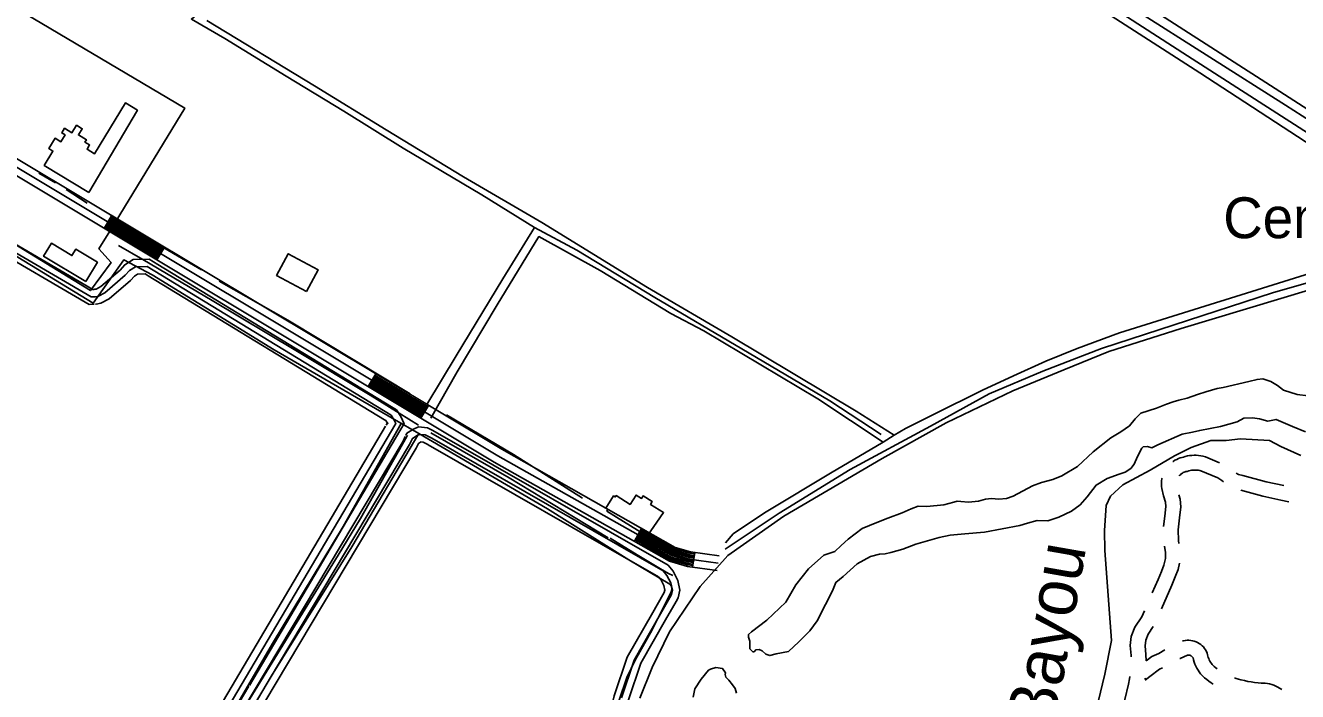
# Model space of a CAD drawing. Extents: x 3297772 to 3335630, y 634068 to 659439.
# Drawn here: x 3304455 to 3307038, y 649792 to 651144 of the extents above; entities that cross this region are included whole.
import ezdxf

# ---------------------------------------------------------------- set-up
doc = ezdxf.new("R2010")
doc.units = 0
for name, color, linetype in [('V-BLDG-OTLN', 7, 'Continuous'), ('V-DTCH-CNTR', 7, 'Continuous'), ('V-RIVR-IDEN', 7, 'Continuous'), ('V-ROAD-CNTR', 7, 'Continuous'), ('V-SITE-OTLN', 7, 'Continuous'), ('V-SITE-OTLN-IDEN', 7, 'Continuous'), ('V-TOPO-SHOR', 7, 'Continuous')]:
    doc.layers.add(name, color=color, linetype=linetype)

msp = doc.modelspace()

# ---------------------------------------------------------------- linework, layer by layer
at = {"layer": 'V-BLDG-OTLN'}
for points in [[(3304583.8, 650805.2), (3304493, 650860.4), (3304510.6, 650889.4), (3304502.4, 650894.4), (3304515.1, 650915.4), (3304526.9, 650908.2), (3304535.4, 650922.2), (3304528.6, 650926.3), (3304534.2, 650935.6), (3304549.2, 650926.5), (3304558.5, 650941.8), (3304570, 650934.9), (3304562.4, 650922.3), (3304578.6, 650912.4), (3304575.7, 650907.6), (3304585.1, 650901.9), (3304579.9, 650893.2), (3304595.1, 650883.9), (3304657.9, 650987.2), (3304682.3, 650972.3)], [(3304577.5, 650624.4), (3304491.8, 650675.8), (3304507.6, 650702.2), (3304549.1, 650677.2), (3304557, 650690.3), (3304601, 650663.9)], [(3305025.4, 650604.4), (3304964.8, 650637), (3304988.4, 650680.9), (3305049, 650648.4)], [(3305717, 650107.8), (3305635.6, 650158.8), (3305637.5, 650161.8), (3305633.3, 650164.5), (3305649.2, 650189.6), (3305652.6, 650187.4), (3305654.4, 650190.3), (3305682.8, 650172.3), (3305694.8, 650191.3), (3305705.9, 650184.3), (3305709.2, 650189.5), (3305727.8, 650177.9), (3305724.3, 650172.3), (3305750.5, 650155.8)]]:
    msp.add_lwpolyline(points, close=True, dxfattribs=at)
at = {"layer": 'V-DTCH-CNTR'}
for points in [[(3307402.4, 650733.1), (3307267.7, 650820.5), (3307013.6, 650982.3), (3306706.4, 651177.8), (3306376.9, 651389.4), (3306048.9, 651601.8), (3305749.4, 651795), (3305640.9, 651865.6)], [(3307341.7, 650717.3), (3307291.3, 650759.3), (3307206.9, 650814.8), (3307069.1, 650898.8), (3306839.4, 651048.1), (3306612, 651194.3), (3306331.9, 651373.6), (3305999, 651584.3), (3305735.4, 651750), (3305574.3, 651857.3)], [(3304823.3, 651154.6), (3305041.5, 651022), (3305187.5, 650932.3), (3305344.6, 650837), (3305503.4, 650744.5), (3305717.9, 650612.8)], [(3305278, 650347.2), (3305331.3, 650441.2), (3305412.6, 650577.3), (3305497.6, 650716), (3305621.8, 650646.8), (3305765.2, 650559.9)], [(3305680.1, 650059.5), (3305514.9, 650163.1), (3305253.5, 650316), (3305204.4, 650344.5), (3304959.7, 650485.7), (3304712.3, 650637.9), (3304654.8, 650668.8), (3304592.3, 650580.4), (3304427.1, 650681.3)], [(3307086.2, 650648.4), (3306676.6, 650520.7), (3306590.5, 650489), (3306526.8, 650462.8), (3306461.4, 650433.4), (3306398.4, 650404.1), (3306298.6, 650354.7), (3306241.7, 650326.1), (3306219.1, 650312.5), (3306196.4, 650298.7), (3306181.8, 650289.9), (3306092.7, 650237.4), (3305959, 650157.2), (3305915.3, 650127.9), (3305892.2, 650112.5), (3305876.1, 650094)], [(3305717.9, 650612.8), (3305889.5, 650512.1), (3306141.9, 650361.4), (3306219.1, 650312.5)], [(3306196.4, 650298.7), (3306063.8, 650386.8), (3305832.4, 650524.7), (3305765.2, 650559.9)], [(3305217.9, 650336.7), (3305100.1, 650127.3), (3304956.5, 649890), (3304823, 649660.4), (3304662.7, 649396.6), (3304511.1, 649146.8), (3304455.5, 649056.3)], [(3304488.6, 649034.9), (3304555.7, 649154), (3304690, 649381.2), (3304807.6, 649575.8), (3304954.5, 649824), (3305117.9, 650086.2), (3305253.5, 650316)], [(3305680.1, 650059.5), (3305763.2, 650010.3), (3305767, 650006.5), (3305767.7, 649999.8), (3305766.2, 649994.6), (3305727.5, 649917.4), (3305693.2, 649856), (3305676, 649820.8), (3305660.4, 649775.1), (3305645.6, 649713)]]:
    msp.add_lwpolyline(points, dxfattribs=at)
at = {"layer": 'V-ROAD-CNTR'}
for p, q in [((3304614.4, 650732.6), (3304629.8, 650758.3)), ((3304721.6, 650668.4), (3304737, 650694.1)), ((3305150.6, 650411.6), (3305166, 650437.3)), ((3305257.8, 650347.3), (3305273.3, 650373.1)), ((3305691.3, 650097.4), (3305706.1, 650123.5)), ((3305809.7, 650045.1), (3305813.9, 650074.8))]:
    msp.add_line(p, q, dxfattribs=at)
for points in [[(3305863.4, 650067.9), (3305805.5, 650075.9), (3305774.5, 650084.9), (3305421.9, 650284.1), (3304323.1, 650941.9), (3303247.7, 651578.6), (3303141.3, 651641.9)], [(3303240, 651565.7), (3304315.4, 650929.1), (3305414.4, 650271.1), (3305768.7, 650070.9), (3305802.4, 650061.2), (3305861.3, 650053)], [(3305859.3, 650038.2), (3305799.2, 650046.5), (3305762.8, 650057), (3305406.8, 650258.2), (3304307.7, 650916.2), (3303766, 651236.9)], [(3304458, 649071.4), (3304469.5, 649099.6), (3304482.8, 649126.5), (3304508.1, 649155.3), (3305206.8, 650336.7), (3305203.7, 650343.3), (3305197.4, 650353.4), (3304701.9, 650655.2), (3304678, 650654.7), (3304666.3, 650647.3), (3304657.5, 650637.3), (3304616.2, 650602), (3304603.1, 650594.9), (3304597, 650593.9), (3304588, 650593.3), (3304169.2, 650837.9), (3304157.5, 650842.6), (3304145.2, 650841.9), (3304130.1, 650834.3), (3304016, 650688.4), (3304006.5, 650683.5), (3303994.7, 650683.6), (3303981.2, 650688.7), (3303622.5, 650894.2)], [(3304594.4, 650608.7), (3304591.7, 650608.6), (3304175.8, 650851.4), (3304171.2, 650853.3)], [(3304594.1, 650578.7), (3304584.4, 650578.1), (3304162.6, 650824.4), (3304155, 650827.4), (3304153.2, 650827.3)], [(3304733.9, 650689), (3304626.7, 650753.2)], [(3304735.5, 650691.6), (3304628.2, 650755.8)], [(3304723.1, 650671), (3304615.9, 650735.2)], [(3304724.7, 650673.5), (3304617.4, 650737.7)], [(3304726.2, 650676.1), (3304619, 650740.3)], [(3304727.8, 650678.7), (3304620.5, 650742.9)], [(3304729.3, 650681.3), (3304622.1, 650745.5)], [(3304730.8, 650683.8), (3304623.6, 650748)], [(3304732.4, 650686.4), (3304625.1, 650750.6)], [(3304723.8, 650659.4), (3304706, 650670.2), (3304673.5, 650669.6), (3304656.4, 650658.8), (3304647, 650648), (3304607.7, 650614.5), (3304598.2, 650609.3), (3304595.3, 650608.8), (3304594.4, 650608.7)], [(3305198.2, 650370.5), (3304723.8, 650659.4)], [(3307262.5, 650667.7), (3306801.8, 650529.6), (3306655, 650482.7), (3306563.6, 650445.3), (3306460.1, 650402.6), (3306324.7, 650337.5), (3306194.6, 650265.3), (3305995, 650148.1), (3305881.3, 650068.2), (3305825, 650005.7), (3305762.6, 649913.6), (3305727.6, 649840.9), (3305702.1, 649779)], [(3304704.3, 650636.1), (3304697.8, 650640.1), (3304682.5, 650639.8), (3304676.1, 650635.8), (3304668.1, 650626.6), (3304624.8, 650589.6), (3304608.1, 650580.5), (3304598.6, 650578.9), (3304597.4, 650578.9)], [(3305184, 650344), (3304704.3, 650636.1)], [(3305260.9, 650352.5), (3305153.7, 650416.7)], [(3305262.5, 650355.1), (3305155.2, 650419.3)], [(3305264, 650357.6), (3305156.8, 650421.9)], [(3305265.6, 650360.2), (3305158.3, 650424.4)], [(3305267.1, 650362.8), (3305159.8, 650427)], [(3305268.6, 650365.4), (3305161.4, 650429.6)], [(3305270.2, 650367.9), (3305162.9, 650432.1)], [(3305271.7, 650370.5), (3305164.5, 650434.7)], [(3305259.4, 650349.9), (3305152.1, 650414.1)], [(3305223.5, 650335.4), (3305223.8, 650335.9), (3305216.9, 650350.5), (3305208.3, 650364.3), (3305198.2, 650370.5)], [(3305187, 650332.8), (3305189.8, 650337.5), (3305190.5, 650336.1), (3305186.6, 650342.5), (3305184, 650344)], [(3305665, 649779.5), (3305690.6, 649856.2), (3305741.6, 649945.2), (3305766.3, 649988), (3305768.5, 649998.4), (3305765.3, 650012.9), (3305757.4, 650028.2), (3305750.1, 650037.1), (3305279.8, 650306.6), (3305266.7, 650313.4), (3305255.3, 650314.4), (3305250, 650311.9), (3305241.1, 650306.3), (3305234.8, 650293.5), (3304490.7, 649046.6)], [(3304881.1, 649815.4), (3305186, 650331)], [(3304909.7, 649804.8), (3305215.3, 650321.6)], [(3305215.3, 650321.6), (3305223.5, 650335.4)], [(3305280.7, 650323), (3305271, 650328), (3305252.7, 650329.7), (3305242.8, 650325.1), (3305229.5, 650316.8), (3305227.1, 650311.8)], [(3305776.3, 649975.4), (3305780.5, 649982.6), (3305783.8, 649998.4), (3305779.6, 650018.1), (3305770, 650036.4), (3305760, 650048.7), (3305287, 650319.7), (3305280.7, 650323)], [(3305226.2, 650310), (3305221.6, 650300.7), (3304919.3, 649794.1)], [(3305272.2, 650293.6), (3305262.4, 650298.7), (3305258, 650299.1), (3305257.2, 650298.7), (3305252.7, 650295.9), (3305248, 650286.3), (3304940.8, 649771.5)], [(3305749.2, 649988.5), (3305752.1, 649993.4), (3305753.1, 649998.3), (3305751.1, 650007.8), (3305744.8, 650019.9), (3305740.2, 650025.5), (3305272.6, 650293.4), (3305272.2, 650293.6)], [(3306785.1, 650259), (3306785.8, 650259.5), (3306789.1, 650261.7), (3306792.6, 650263.6), (3306796.1, 650265.2), (3306799.8, 650266.6), (3306803.6, 650267.7), (3306806.4, 650268.4), (3306809.9, 650269.4), (3306814.3, 650270.5), (3306818.8, 650271.2), (3306823.3, 650271.7), (3306827.9, 650272), (3306832.4, 650272), (3306837, 650271.7), (3306841.5, 650271.1), (3306846, 650270.2), (3306851.1, 650269), (3306879.8, 650256.8)], [(3306801, 650233.5), (3306802.9, 650234.9), (3306804.5, 650235.9), (3306806.1, 650236.8), (3306807.7, 650237.5), (3306809.5, 650238.2), (3306811.2, 650238.7), (3306814, 650239.3), (3306817.6, 650240.4), (3306820.3, 650241), (3306823, 650241.5), (3306825.8, 650241.8), (3306828.6, 650242), (3306831.4, 650242), (3306834.1, 650241.8), (3306836.9, 650241.4), (3306839.6, 650240.9), (3306841.6, 650240.4), (3306875.9, 650225.9), (3306884.4, 650221), (3306887.7, 650218)], [(3306913.4, 650235.7), (3306918.2, 650232.8), (3306926.9, 650231), (3306974.6, 650218), (3307009.9, 650210.5)], [(3306766, 650127.1), (3306768.6, 650148.6), (3306770.7, 650168), (3306770.1, 650177.1), (3306765.9, 650189.7), (3306762.5, 650204.2), (3306761.9, 650208.4), (3306761.7, 650212.3), (3306761.8, 650216.3), (3306762.1, 650220.2), (3306762.7, 650224.1), (3306763, 650225.5)], [(3306797.6, 650229.9), (3306797.6, 650229.9), (3306798.8, 650231.3), (3306800.1, 650232.6), (3306801.9, 650234.1)], [(3306797.2, 650092.9), (3306796.3, 650099.1), (3306795.5, 650120.9), (3306798.4, 650145.2), (3306800.8, 650167.4), (3306799.8, 650182.9), (3306796.8, 650192)], [(3306923, 650200.9), (3306967.5, 650188.8), (3307004, 650181.1), (3307020.1, 650177.4)], [(3305811, 650054), (3305801.1, 650055.4), (3305766.3, 650065.4), (3305695.7, 650105.3)], [(3305811.4, 650056.9), (3305801.7, 650058.3), (3305767.5, 650068.2), (3305697.2, 650107.9)], [(3305811.8, 650059.9), (3305802.4, 650061.2), (3305768.7, 650070.9), (3305698.7, 650110.5)], [(3305812.2, 650062.9), (3305803, 650064.2), (3305769.8, 650073.7), (3305700.2, 650113.1)], [(3305812.6, 650065.9), (3305803.6, 650067.1), (3305771, 650076.5), (3305701.6, 650115.7)], [(3305813.1, 650068.8), (3305804.2, 650070.1), (3305772.2, 650079.3), (3305703.1, 650118.3)], [(3305813.5, 650071.8), (3305804.9, 650073), (3305773.3, 650082.1), (3305704.6, 650120.9)], [(3305810.2, 650048), (3305799.8, 650049.5), (3305764, 650059.8), (3305692.8, 650100)], [(3305810.6, 650051), (3305800.5, 650052.4), (3305765.2, 650062.6), (3305694.2, 650102.7)], [(3306742.8, 649992.6), (3306754.9, 650020.1), (3306761.8, 650036.3), (3306766.6, 650048.9), (3306769.6, 650062.7), (3306769.7, 650074.8), (3306767.7, 650087.2)], [(3306761.5, 649960.5), (3306782.5, 650008.2), (3306789.7, 650025.1), (3306795.5, 650040.3), (3306798.3, 650053.3)], [(3305562, 649322.5), (3305576.4, 649341.6), (3305593.8, 649381.9), (3305602.1, 649419.9), (3305608.5, 649459.2), (3305612.7, 649514.6), (3305621.1, 649669.5), (3305638.5, 649735.7), (3305650.5, 649783.7), (3305676.9, 649862.4), (3305728.6, 649952.7), (3305749.2, 649988.5)], [(3305588.4, 649307.7), (3305602.5, 649326.5), (3305622.5, 649372.6), (3305631.6, 649414.3), (3305638.3, 649455.6), (3305642.6, 649512.7), (3305650.9, 649664.8), (3305667.5, 649728.2), (3305679.4, 649775.3), (3305704.4, 649850.1), (3305754.6, 649937.8), (3305776.3, 649975.4)], [(3306700, 649862.8), (3306699.9, 649865.4), (3306698.1, 649885.8), (3306700.4, 649904), (3306707.9, 649923), (3306722, 649944), (3306727, 649955.9)], [(3306730.5, 649854.6), (3306729.8, 649867.4), (3306728.3, 649885.3), (3306729.7, 649896.6), (3306734.6, 649908.9), (3306744.9, 649924.2)], [(3306768.7, 649876.8), (3306756.3, 649869.9), (3306742.3, 649863.5), (3306730.7, 649854.8)], [(3306874.8, 649838.5), (3306872.1, 649840.5), (3306868.8, 649843.2), (3306866.1, 649845.7), (3306864.6, 649847.4), (3306863, 649849.5), (3306861.4, 649851.8), (3306860, 649854.2), (3306858.8, 649856.6), (3306857.7, 649859.2), (3306856.8, 649861.7), (3306856, 649864.3), (3306855.5, 649866.7), (3306854.3, 649870.2), (3306852.9, 649873.6), (3306851.1, 649876.9), (3306849.1, 649879.9), (3306846.8, 649882.8), (3306844.2, 649885.5), (3306841.4, 649887.9), (3306838.4, 649890), (3306835.2, 649891.9), (3306831.9, 649893.4), (3306828.4, 649894.7), (3306824.8, 649895.6), (3306821.2, 649896.2), (3306817.5, 649896.4), (3306813.8, 649896.4), (3306810.2, 649896), (3306805.6, 649895), (3306804.5, 649894.6)], [(3306867, 649807.6), (3306862.5, 649810.4), (3306857.9, 649813.6), (3306853.5, 649817), (3306849.2, 649820.5), (3306844.6, 649824.7), (3306841.3, 649828.5), (3306838.5, 649832.1), (3306836, 649835.9), (3306833.7, 649839.8), (3306831.7, 649843.9), (3306829.8, 649848), (3306828.3, 649852.3), (3306827, 649856.7), (3306826.5, 649858.8), (3306826.2, 649859.7), (3306825.8, 649860.5), (3306825.4, 649861.4), (3306824.9, 649862.2), (3306824.3, 649862.9), (3306823.6, 649863.6), (3306822.9, 649864.2), (3306822.1, 649864.8), (3306821.3, 649865.2), (3306820.4, 649865.6), (3306819.5, 649866), (3306818.6, 649866.2), (3306817.7, 649866.4), (3306816.7, 649866.4), (3306815.8, 649866.4), (3306814.8, 649866.3), (3306814.8, 649866.3), (3306799.5, 649859.5), (3306798.9, 649859.2)], [(3306678.4, 649724.9), (3306687.5, 649776.2), (3306694.6, 649807.5), (3306696.5, 649818.1), (3306697.4, 649823.1)], [(3306763.7, 649840.3), (3306757.7, 649837.5), (3306738.1, 649823), (3306728.5, 649815.4)], [(3304451.5, 649095.1), (3304455.8, 649105.7), (3304470.2, 649134.9), (3304495.9, 649164.2), (3304881.1, 649815.4)], [(3304584.5, 649255.1), (3304908.6, 649803.1)], [(3306730.3, 649816.1), (3306727.8, 649819.3)], [(3307006.2, 649796.6), (3306998.2, 649801.5), (3306993.9, 649803.6), (3306989.8, 649805.3), (3306985.6, 649806.7), (3306981.2, 649807.9), (3306976.9, 649808.7), (3306972.4, 649809.3), (3306968, 649809.6), (3306964.5, 649809.6), (3306957.8, 649810.1), (3306950.9, 649810.8), (3306944, 649811.8), (3306937.1, 649813), (3306930.3, 649814.5), (3306923.1, 649816.4), (3306917.9, 649817.6), (3306913.3, 649818.9), (3306910, 649819.9)], [(3304919.3, 649794.1), (3304486.4, 649068.7)]]:
    msp.add_lwpolyline(points, dxfattribs=at)
at = {"layer": 'V-SITE-OTLN'}
msp.add_lwpolyline([(3303950.2, 651626.4), (3303880.4, 651514.6), (3303924.6, 651482.2), (3304778.3, 650976.8), (3304629.3, 650732.2), (3304604.1, 650691.3), (3304628.6, 650663.6), (3304586.8, 650606.4), (3304139.6, 650879.9), (3304123.3, 650899.3), (3304062, 650806.6), (3303603.7, 651072), (3303314.7, 651250.5), (3303395.8, 651408.8), (3303410.6, 651453.5), (3303512.4, 651748.8), (3303523.6, 651770.7), (3303627.7, 651758.6), (3303881.4, 652148.5), (3304151.5, 651992)], close=True, dxfattribs=at)
msp.add_lwpolyline([(3306606.1, 649659.3), (3306646.8, 649827.9), (3306660.4, 649896.3), (3306646.4, 650078.5), (3306646.3, 650119.2), (3306649.3, 650170.2), (3306658.5, 650188.8), (3306683.2, 650212), (3306738.7, 650241.4), (3306788.1, 650270.8), (3306822, 650287.9), (3306862.1, 650301.9), (3306893, 650301.9), (3306922.3, 650305.1), (3306981, 650302.1), (3307004.2, 650289.8), (3307044.4, 650271.3)], dxfattribs=at)
at = {"layer": 'V-TOPO-SHOR'}
for p, q in [((3304515.6, 650824.8), (3304481.8, 650844.4)), ((3304580.4, 650783.7), (3304537.5, 650811.7)), ((3304669.9, 650730.4), (3304652.5, 650739.8)), ((3304812.3, 650648.1), (3304695.5, 650716.4)), ((3305445.9, 650273.5), (3305309.6, 650354.1)), ((3305586, 650185.2), (3305445.9, 650273.5))]:
    msp.add_line(p, q, dxfattribs=at)
for points in [[(3305269.7, 650375.2), (3305329.5, 650473.8), (3305423.9, 650629.9), (3305488.3, 650734), (3305381.5, 650800.3), (3305221.8, 650895.6), (3305101.3, 650970.3), (3304984.4, 651041.3), (3304859.4, 651117.9), (3304791.8, 651157.2), (3304876.1, 651229.8), (3304973.5, 651319.8), (3305057.9, 651399.7), (3305106.1, 651444.3), (3305127.5, 651464.2), (3305161.9, 651506.2), (3305202.9, 651569.1), (3305245.9, 651644.9), (3305284.2, 651706.1), (3305343.1, 651803.8), (3305396.4, 651894.1), (3305439.4, 651969), (3305431.2, 651978.3)], [(3305480.4, 651982.1), (3306536.3, 651310.2), (3307235.1, 650860.9)], [(3307359.9, 650733.1), (3307252.2, 650802.1), (3307041.4, 650937.1), (3306814.7, 651082.6), (3306570.7, 651240.1), (3306282.3, 651428.3), (3305959.2, 651635.3), (3305880.1, 651682.5)], [(3307659.3, 651007.2), (3307633.4, 650923.3), (3307597, 650860.9), (3307554.7, 650811), (3307516.3, 650775.5), (3307468.3, 650748.6), (3307430.9, 650728.5), (3307362.7, 650707.4), (3307283.1, 650686.2), (3306987.4, 650601.8), (3306787.8, 650536.5), (3306640, 650488.5), (3306520.9, 650442.4), (3306411.5, 650396.4), (3306292.5, 650331.1), (3306129.3, 650242.8), (3305985.3, 650154.5), (3305875.9, 650081.5)], [(3305733.1, 650591.9), (3305574.2, 650688.1), (3305488.3, 650734)], [(3305252.8, 650333.2), (3305155.1, 650393.9), (3305003.6, 650484.5), (3304833.7, 650586.4), (3304693.1, 650669.5), (3304643.8, 650697.6)], [(3305236, 650396.7), (3305127.3, 650462.1), (3304987.7, 650546.2), (3304847.9, 650625.7)], [(3306192.2, 650314.4), (3306088.1, 650382.3), (3305909.8, 650488.2), (3305733.1, 650591.9)], [(3306125.8, 650101.8), (3306154.1, 650123.3), (3306183.9, 650135.7), (3306206.2, 650144.1), (3306235.3, 650154.9), (3306253.6, 650163.4), (3306267.4, 650168.8), (3306285, 650168), (3306319.5, 650171.2), (3306340.2, 650176.6), (3306347.1, 650178.9), (3306354, 650178.1), (3306370.1, 650176.6), (3306390, 650179), (3306404.6, 650182.8), (3306416.8, 650184.4), (3306431.4, 650182.9), (3306446.7, 650184.4), (3306460.5, 650189.1), (3306499.5, 650209.8), (3306517.9, 650216.7), (3306540.9, 650222.9), (3306559.3, 650229.9), (3306591.4, 650249.1), (3306622.8, 650279), (3306658.8, 650307.4), (3306679.4, 650319.7), (3306697, 650332), (3306708.5, 650345.9), (3306720, 650357.4), (3306751.4, 650367.4), (3306772.1, 650375.9), (3306785.8, 650380.5), (3306797.3, 650383.6), (3306814.2, 650388.2), (3306834.9, 650395.1), (3306851.7, 650400.5), (3306874.7, 650407.5), (3306886.9, 650409.8), (3306939, 650421.4), (3306955.9, 650426), (3306967.4, 650426.8), (3306983.5, 650421.5), (3306997.3, 650413.8), (3307009.6, 650403.9), (3307037.2, 650395.5), (3307059.4, 650392.5)], [(3307054.2, 650319.7), (3307028.1, 650330.4), (3306994.4, 650344.9), (3306977.5, 650341), (3306960.6, 650345.6), (3306946.8, 650347.8), (3306929.2, 650347), (3306915.4, 650340.1), (3306881.7, 650330.1), (3306860.3, 650326.2), (3306839.6, 650322.3), (3306825, 650319.2), (3306803.6, 650314.6), (3306754.6, 650293.1), (3306742.3, 650286.9), (3306733.1, 650290), (3306724.7, 650289.2), (3306721.6, 650286.1), (3306713.2, 650269.2), (3306706.4, 650253.9), (3306699.5, 650245.4), (3306688, 650237.8), (3306675.8, 650233.9), (3306651.3, 650224.7), (3306629.1, 650211.6), (3306610.7, 650187.8), (3306596.9, 650171.7), (3306579.3, 650158.6), (3306553.3, 650146.3), (3306531.1, 650138.6), (3306509.6, 650139.3), (3306489.7, 650133.9), (3306474.4, 650129.3), (3306402.4, 650116.1), (3306362.6, 650112.2), (3306332.7, 650109.9), (3306310.5, 650105.2)], [(3305090.1, 650069.1), (3305135.1, 650143.3), (3305229.6, 650310.4), (3305231.4, 650312.2)], [(3305277.9, 650317.4), (3305437.2, 650225.9), (3305638.4, 650104.3)], [(3306310.5, 650105.2), (3306263.1, 650091.7), (3306236.3, 650081.5), (3306212.2, 650074.7), (3306200.9, 650072.1), (3306188.9, 650071.3), (3306170.7, 650066.2), (3306143.9, 650051.7), (3306115.3, 650026), (3306100.6, 650014), (3306093.6, 649996.8), (3306079.7, 649969.2), (3306062.3, 649935.7), (3306047.6, 649915.9), (3306025, 649893.6), (3306004.2, 649873.9), (3305979.2, 649868.8), (3305966.3, 649865.4), (3305958.5, 649868), (3305950.8, 649875), (3305944.8, 649877.6), (3305937.8, 649876.8), (3305934.4, 649873.3)], [(3305642.3, 650103.4), (3305697.2, 650069.6), (3305744.5, 650041.8), (3305760.8, 650032.2), (3305769.4, 650027.9)], [(3305934.4, 649873.3), (3305931.8, 649873.3), (3305925.8, 649879.4), (3305925.8, 649886.3), (3305925.9, 649894.9), (3305923.3, 649902.7), (3305923.3, 649907.9), (3305929.4, 649913.9), (3305960.6, 649937), (3305998.7, 649973.9), (3306019.5, 650009.2), (3306044.7, 650041.8), (3306075.9, 650069.3), (3306098.3, 650076.9), (3306111.3, 650088.9), (3306125.8, 650101.8)], [(3304475.8, 649053.9), (3304539.1, 649160.8), (3304686.7, 649405.1), (3304910.8, 649777.8), (3305090.1, 650069.1)], [(3305810.6, 649780.8), (3305814.1, 649798), (3305827.2, 649817.8), (3305841.9, 649835.8), (3305846.2, 649837.5), (3305856.6, 649840.9), (3305870.4, 649839.1), (3305876.4, 649830.5), (3305875.5, 649827), (3305877.2, 649821.8), (3305883.2, 649815.8), (3305890.9, 649806.3), (3305896.1, 649798.5), (3305898.6, 649789)]]:
    msp.add_lwpolyline(points, dxfattribs=at)

# ---------------------------------------------------------------- texts
at = {"layer": 'V-RIVR-IDEN'}
msp.add_text('Bayou', height=100, rotation=80.0362, dxfattribs=at).set_placement((3306543.5, 649711.6))
at = {"layer": 'V-SITE-OTLN-IDEN'}
msp.add_text('Cem.', height=83, rotation=0.0734, dxfattribs=at).set_placement((3306887.2, 650712.5))

doc.saveas('drawing.dxf')
